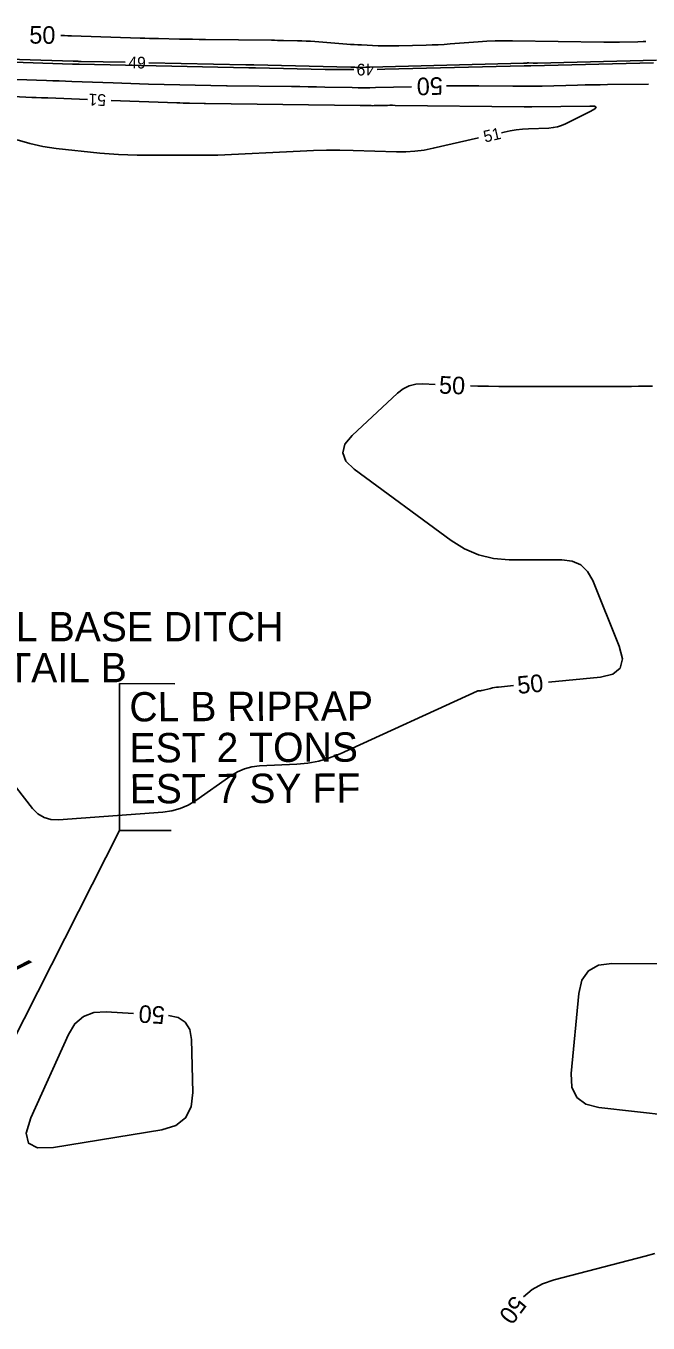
# Model space of a CAD drawing. Extents: x 2384780 to 2405861, y 547869 to 573706.
# Drawn here: x 2397042.8 to 2397149.1, y 553691.5 to 553912.9 of the extents above; entities that cross this region are included whole.
import ezdxf

# ---------------------------------------------------------------- set-up
doc = ezdxf.new("R2010")
doc.units = 0
for name, color, linetype in [('Breaklines', 7, 'Continuous'), ('Old_Level_5', 7, 'Continuous'), ('Old_Level_60', 7, 'Continuous'), ('Old_Level_61', 7, 'Continuous')]:
    doc.layers.add(name, color=color, linetype=linetype)

msp = doc.modelspace()

# ---------------------------------------------------------------- linework, layer by layer
at = {"layer": 'Breaklines'}
msp.add_lwpolyline([(2397068.22697, 553800.63237), (2397058.79197, 553800.63962), (2397058.77322, 553775.56062), (2397067.61797, 553775.55412)], dxfattribs=at)
at = {"layer": 'Old_Level_5'}
msp.add_line((2397020.21625, 553699.5735), (2397058.77322, 553775.56062), dxfattribs=at)
at = {"layer": 'Old_Level_60'}
for points in [[(2397033.8425, 553906.94025), (2397050.754, 553906.42325), (2397050.8695, 553906.41975), (2397050.985, 553906.41575), (2397051.10025, 553906.41175), (2397051.21575, 553906.4075), (2397051.59275, 553906.393), (2397051.6735, 553906.39025), (2397051.75425, 553906.3875), (2397051.83525, 553906.38525), (2397051.916, 553906.3835), (2397080.88825, 553905.774), (2397080.88925, 553905.774), (2397080.89, 553905.774), (2397080.89075, 553905.774), (2397080.8915, 553905.77375), (2397080.894, 553905.77375), (2397080.8945, 553905.77375), (2397080.895, 553905.77375), (2397080.8955, 553905.77375), (2397080.896, 553905.77375), (2397081.50675, 553905.7665), (2397081.63775, 553905.76475), (2397081.7685, 553905.76275), (2397081.89925, 553905.76025), (2397082.03025, 553905.75775), (2397093.92375, 553905.5075), (2397096.4725, 553905.4685), (2397098.7765, 553905.4595)], [(2397059.77125, 553906.70925), (2397052.22975, 553906.86775), (2397052.0925, 553906.871), (2397051.95525, 553906.8745), (2397051.818, 553906.87825), (2397051.68075, 553906.88275), (2397051.2325, 553906.89775), (2397051.13625, 553906.90075), (2397051.04025, 553906.904), (2397050.94425, 553906.907), (2397050.84825, 553906.91), (2397034.313, 553907.4155)], [(2397150.52025, 553907.094), (2397130.16475, 553906.592), (2397129.977, 553906.58825), (2397129.789, 553906.5865), (2397129.601, 553906.58675), (2397129.413, 553906.589), (2397128.72075, 553906.6005), (2397128.62825, 553906.601), (2397128.536, 553906.59925), (2397128.44375, 553906.59525), (2397128.35175, 553906.58925), (2397128.05075, 553906.566), (2397127.98625, 553906.56125), (2397127.92175, 553906.5575), (2397127.857, 553906.55475), (2397127.7925, 553906.55275), (2397099.39875, 553905.85225), (2397099.343, 553905.85125), (2397099.2875, 553905.85125), (2397099.23175, 553905.852), (2397099.17625, 553905.854), (2397098.9945, 553905.86125), (2397098.9555, 553905.863), (2397098.91675, 553905.86525), (2397098.87775, 553905.86775), (2397098.839, 553905.8705), (2397098.532, 553905.8945), (2397098.46625, 553905.899), (2397098.4005, 553905.90275), (2397098.3345, 553905.9055), (2397098.26875, 553905.9075), (2397081.712, 553906.25575), (2397081.575, 553906.2585), (2397081.43775, 553906.261), (2397081.3005, 553906.263), (2397081.16325, 553906.26475), (2397080.71525, 553906.27025), (2397080.619, 553906.2715), (2397080.523, 553906.273), (2397080.427, 553906.27475), (2397080.331, 553906.2765), (2397063.7705, 553906.625)], [(2397102.77625, 553905.5005), (2397104.118, 553905.526), (2397127.9065, 553906.113), (2397128.0195, 553906.11525), (2397128.13225, 553906.1165), (2397128.245, 553906.11675), (2397128.358, 553906.11575), (2397128.7265, 553906.1115), (2397128.8055, 553906.11075), (2397128.8845, 553906.111), (2397128.9635, 553906.11175), (2397129.0425, 553906.1135), (2397149.97875, 553906.63)], [(2397053.33675, 553900.36575), (2397046.526, 553900.62525), (2397046.2565, 553900.63525), (2397045.987, 553900.64475), (2397045.7175, 553900.65375), (2397045.448, 553900.66225), (2397044.5675, 553900.68925), (2397044.37875, 553900.6955), (2397044.19, 553900.703), (2397044.0015, 553900.7115), (2397043.813, 553900.72125), (2397022.935, 553901.84925)], [(2397124.021, 553894.682), (2397124.469, 553894.78375), (2397125.5065, 553894.99525), (2397126.5505, 553895.159), (2397127.601, 553895.27525), (2397128.6575, 553895.3435), (2397132.12, 553895.48875), (2397132.8525, 553895.557), (2397133.566, 553895.6995), (2397134.26075, 553895.916), (2397134.9365, 553896.20675), (2397139.3035, 553898.355), (2397139.992, 553898.756), (2397140.18575, 553899.039), (2397139.885, 553899.2035), (2397139.0895, 553899.2495), (2397129.185, 553899.12525), (2397129.05925, 553899.1235), (2397128.93375, 553899.12125), (2397128.808, 553899.11875), (2397128.68225, 553899.116), (2397128.272, 553899.10575), (2397128.184, 553899.104), (2397128.096, 553899.103), (2397128.008, 553899.103), (2397127.92, 553899.1035), (2397105.8545, 553899.3665), (2397105.412, 553899.36975), (2397104.9695, 553899.369), (2397104.527, 553899.36425), (2397104.0845, 553899.35525), (2397102.544, 553899.31725), (2397102.28175, 553899.31225), (2397102.01975, 553899.31025), (2397101.7575, 553899.31125), (2397101.49525, 553899.31525), (2397100.63875, 553899.33325), (2397100.455, 553899.337), (2397100.2715, 553899.34025), (2397100.088, 553899.343), (2397099.9045, 553899.3455), (2397073.4665, 553899.66525), (2397073.443, 553899.66575), (2397073.4195, 553899.666), (2397073.396, 553899.66625), (2397073.3725, 553899.6665), (2397073.29575, 553899.6675), (2397073.27925, 553899.66775), (2397073.26275, 553899.668), (2397073.24625, 553899.66825), (2397073.22975, 553899.6685), (2397070.715, 553899.7215), (2397070.176, 553899.734), (2397069.63725, 553899.74875), (2397069.0985, 553899.76575), (2397068.56, 553899.78525), (2397057.33375, 553900.21325)], [(2397041.28375, 553893.46625), (2397043.4675, 553892.83025), (2397045.6905, 553892.3495), (2397047.953, 553892.02425), (2397055.40775, 553891.21525), (2397057.0065, 553891.0635), (2397058.6075, 553890.955), (2397060.21075, 553890.89), (2397061.8165, 553890.8685), (2397075.448, 553890.8685), (2397075.46325, 553890.8685), (2397075.4785, 553890.86875), (2397075.49375, 553890.86925), (2397075.509, 553890.87), (2397075.55875, 553890.8725), (2397075.56925, 553890.873), (2397075.58, 553890.8735), (2397075.59075, 553890.874), (2397075.60125, 553890.8745), (2397089.631, 553891.56725), (2397091.89575, 553891.65625), (2397094.16075, 553891.7), (2397096.42625, 553891.69825), (2397098.69225, 553891.65125), (2397106.095, 553891.42325), (2397107.6765, 553891.4245), (2397109.24825, 553891.526), (2397110.81025, 553891.7275), (2397112.3625, 553892.0295), (2397120.12075, 553893.7945)]]:
    msp.add_lwpolyline(points, dxfattribs=at)
at = {"layer": 'Old_Level_61'}
for points in [[(2397148.66425, 553910.24625), (2397148.2405, 553910.242), (2397147.288, 553910.223), (2397144.17625, 553910.14625), (2397143.5095, 553910.13325), (2397142.84275, 553910.127), (2397142.17575, 553910.12775), (2397141.509, 553910.1355), (2397125.889, 553910.39625), (2397124.4235, 553910.4035), (2397122.95875, 553910.37625), (2397121.49525, 553910.3145), (2397120.03275, 553910.21825), (2397115.25675, 553909.8475), (2397114.233, 553909.77475), (2397113.20875, 553909.71575), (2397112.1835, 553909.67), (2397111.15775, 553909.638), (2397106.51425, 553909.5235), (2397105.631, 553909.50875), (2397104.748, 553909.50875), (2397103.86525, 553909.523), (2397102.9825, 553909.55175), (2397100.09875, 553909.66925), (2397099.481, 553909.69725), (2397098.86375, 553909.731), (2397098.24675, 553909.7705), (2397097.63, 553909.8155), (2397092.13975, 553910.24225), (2397091.406, 553910.294), (2397090.672, 553910.3355), (2397089.93725, 553910.3665), (2397089.20225, 553910.38725), (2397086.8, 553910.43775), (2397086.28525, 553910.448), (2397085.7705, 553910.457), (2397085.25575, 553910.465), (2397084.74075, 553910.47175), (2397073.46625, 553910.6075), (2397072.3605, 553910.62225), (2397071.25475, 553910.63925), (2397070.149, 553910.65875), (2397069.04325, 553910.68075), (2397065.4315, 553910.75675), (2397064.6575, 553910.77425), (2397063.8835, 553910.794), (2397063.10975, 553910.81625), (2397062.336, 553910.84075), (2397050.601, 553911.232), (2397049.98275, 553911.25225), (2397049.36425, 553911.27225), (2397048.746, 553911.29175), (2397048.734, 553911.29225)], [(2397041.26075, 553903.752), (2397046.3185, 553903.59725), (2397047.40225, 553903.56325), (2397048.48575, 553903.527), (2397049.5695, 553903.48875), (2397050.653, 553903.4485), (2397057.683, 553903.18025), (2397059.1895, 553903.12625), (2397060.696, 553903.07825), (2397062.203, 553903.037), (2397063.71, 553903.002), (2397077.052, 553902.72125), (2397077.06425, 553902.721), (2397077.07625, 553902.721), (2397077.0885, 553902.72075), (2397077.1005, 553902.7205), (2397077.14025, 553902.72), (2397077.14875, 553902.72), (2397077.15725, 553902.72), (2397077.16575, 553902.71975), (2397077.17425, 553902.71975), (2397088.1695, 553902.58675), (2397089.59475, 553902.56775), (2397091.02, 553902.54575), (2397092.445, 553902.5205), (2397093.87025, 553902.49225), (2397098.52525, 553902.39425), (2397099.52275, 553902.379), (2397100.52025, 553902.375), (2397101.51775, 553902.3825), (2397102.51525, 553902.4015), (2397108.64775, 553902.55275)], [(2397114.646, 553902.69325), (2397114.76025, 553902.6955), (2397116.551, 553902.715), (2397118.34175, 553902.71825), (2397120.13275, 553902.705), (2397125.983, 553902.6355), (2397127.2365, 553902.62625), (2397128.49025, 553902.6285), (2397129.7435, 553902.64225), (2397130.997, 553902.66725), (2397137.0015, 553902.8155), (2397138.28825, 553902.84525), (2397139.57525, 553902.87125), (2397140.862, 553902.89325), (2397142.149, 553902.91125), (2397149.149, 553902.999)], [(2397112.72225, 553851.70675), (2397110.5935, 553851.79875), (2397109.385, 553851.73975), (2397108.2595, 553851.4545), (2397107.217, 553850.943), (2397106.25775, 553850.2055), (2397098.51825, 553843.0315), (2397097.29475, 553841.519), (2397096.941, 553840.05525), (2397097.457, 553838.64075), (2397098.843, 553837.27525), (2397115.4285, 553825.06025), (2397117.70725, 553823.635), (2397120.11975, 553822.61675), (2397122.666, 553822.006), (2397125.346, 553821.8025), (2397134.3195, 553821.8025), (2397136.09225, 553821.5795), (2397137.56475, 553820.91125), (2397138.73675, 553819.79725), (2397139.60875, 553818.23775), (2397144.14775, 553807.027), (2397144.67625, 553804.894), (2397144.31675, 553803.30025), (2397143.069, 553802.2455), (2397140.933, 553801.7295), (2397132.05125, 553800.88125)], [(2397149.80375, 553851.45325), (2397148.607, 553851.4195), (2397147.41, 553851.39925), (2397146.21275, 553851.3925), (2397123.5755, 553851.3925), (2397121.788, 553851.402), (2397120.00075, 553851.431), (2397118.71725, 553851.46575)], [(2397126.07825, 553800.311), (2397123.51925, 553800.0665), (2397123.172, 553800.027), (2397122.82675, 553799.97475), (2397122.484, 553799.91), (2397122.143, 553799.83275), (2397120.72, 553799.4825), (2397120.6385, 553799.46475), (2397120.55625, 553799.4515), (2397120.4735, 553799.443), (2397120.39025, 553799.439), (2397120.117, 553799.43325), (2397120.05925, 553799.429), (2397120.00275, 553799.419), (2397119.9475, 553799.4035), (2397119.8935, 553799.382), (2397096.46375, 553788.682), (2397094.676, 553787.965), (2397092.8445, 553787.4275), (2397090.97, 553787.0695), (2397089.052, 553786.89075), (2397082.7155, 553786.6005), (2397081.38875, 553786.448), (2397080.1235, 553786.1155), (2397078.92, 553785.6025), (2397077.77825, 553784.9095), (2397071.83625, 553780.72025), (2397070.528, 553779.9205), (2397069.1495, 553779.31625), (2397067.701, 553778.908), (2397066.1825, 553778.69525), (2397048.37125, 553777.3785), (2397047.06925, 553777.425), (2397045.89775, 553777.76625), (2397044.85675, 553778.40275), (2397043.946, 553779.33425), (2397041.18375, 553782.85875)], [(2397140.6675, 553728.282), (2397152.82525, 553726.93225), (2397156.54675, 553726.519), (2397160.2685, 553726.10575), (2397163.99025, 553725.6925), (2397167.712, 553725.27925), (2397187.90625, 553723.037), (2397191.53275, 553723.137), (2397193.758, 553724.39725), (2397194.58175, 553726.8185), (2397194.004, 553730.40025), (2397188.8455, 553747.1945), (2397187.4085, 553750.315), (2397185.3085, 553752.4785), (2397182.54525, 553753.6855), (2397179.119, 553753.93575), (2397169.5065, 553753.352)], [(2397163.51625, 553753.0085), (2397163.2515, 553752.99475), (2397160.4495, 553752.89225), (2397157.64625, 553752.83525), (2397154.84175, 553752.82325), (2397142.8505, 553752.8685), (2397140.57225, 553752.55725), (2397138.87625, 553751.604), (2397137.76275, 553750.00875), (2397137.2315, 553747.77125), (2397135.947, 553734.08), (2397136.05825, 553731.76025), (2397136.88225, 553730.02075), (2397138.4185, 553728.86125), (2397140.6675, 553728.282)], [(2397061.16125, 553744.3495), (2397056.493, 553744.64425), (2397054.386, 553744.51), (2397052.6135, 553743.8205), (2397051.17575, 553742.5755), (2397050.07275, 553740.77525), (2397043.6495, 553726.50825), (2397042.85875, 553723.90025), (2397043.2395, 553722.191), (2397044.79175, 553721.38), (2397047.5155, 553721.46775)], [(2397047.5155, 553721.46775), (2397066.016, 553724.4695), (2397068.3885, 553725.2005), (2397070.06175, 553726.51025), (2397071.03575, 553728.39875), (2397071.3105, 553730.866), (2397071.0655, 553739.87125), (2397070.77875, 553741.575), (2397070.0235, 553742.82675), (2397068.79975, 553743.62625), (2397067.1485, 553743.9655)], [(2397127.75625, 553695.943), (2397129.28675, 553697.22125), (2397131.039, 553698.2065), (2397133.0005, 553698.8885), (2397148.58275, 553702.88775), (2397150.207, 553703.354)]]:
    msp.add_lwpolyline(points, dxfattribs=at)

# ---------------------------------------------------------------- texts
at = {"layer": 'Breaklines'}
for s, p in [('CL B RIPRAP', (2397060.47312, 553794.18747)), ('EST 2 TONS ', (2397060.49837, 553787.18747)), ('EST 7 SY FF', (2397060.52362, 553780.18747))]:
    msp.add_text(s, height=4.9999995, rotation=0.2062889, dxfattribs=at).set_placement(p)
at = {"layer": 'Old_Level_5'}
for s, p in [('LATERAL BASE DITCH', (2397015.08175, 553807.8725)), ('SEE DETAIL B', (2397015.08175, 553800.8725))]:
    msp.add_text(s, height=4.9999995, dxfattribs=at).set_placement(p)
msp.add_text('BEG EXPRESSWAY', height=4.9999995, rotation=327.9018218, dxfattribs=at).set_placement((2396988.15561, 553782.15175))
at = {"layer": 'Old_Level_60'}
for s, rotation, p in [('49', 358.7947028, (2397060.27, 553905.6985)), ('49', 180.5889333, (2397102.24625, 553906.487)), ('51', 177.8164278, (2397056.50625, 553901.2455)), ('51', 12.8170778, (2397121.18725, 553893.01175))]:
    msp.add_text(s, height=2, rotation=rotation, dxfattribs=at).set_placement(p)
at = {"layer": 'Old_Level_61'}
for rotation, p in [(359.2155444, (2397043.353, 553909.91475)), (181.3401222, (2397113.97325, 553904.18175)), (357.6960972, (2397113.299, 553850.1735)), (5.4551139, (2397126.856, 553798.87825)), (176.3314083, (2397066.6085, 553745.50625)), (233.1361139, (2397126.105, 553696.3885))]:
    msp.add_text('50', height=3, rotation=rotation, dxfattribs=at).set_placement(p)

doc.saveas('drawing.dxf')
